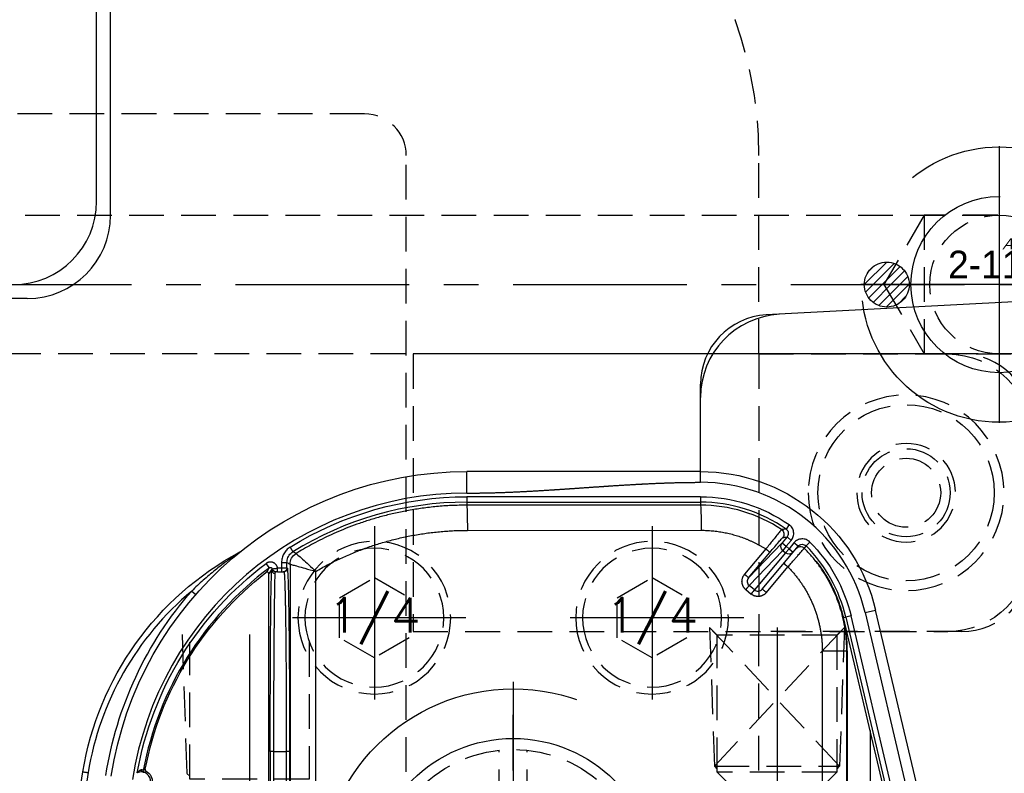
# Model space of a CAD drawing. Extents: x 2651 to 7771, y -1163 to 1075.
# Tile 439 of 490: x 5230 to 5301, y 727 to 782. Entities that reach past the tile are written whole.
import ezdxf
from ezdxf.enums import TextEntityAlignment as Align

# ---------------------------------------------------------------- set-up
doc = ezdxf.new("R2010")
doc.units = 0
doc.header["$LTSCALE"] = 10
for name, pattern in [('CENTER', [2, 1.25, -0.25, 0.25, -0.25]), ('CNSCEN', [17, 15, -1, 0, -1]), ('CNSHID', [4, 3, -1]), ('HIDDEN', [0.375, 0.25, -0.125])]:
    doc.linetypes.add(name, pattern=pattern)
doc.layers.get('0').update_dxf_attribs({"linetype": 'CONTINUOUS'})
doc.layers.get('Defpoints').update_dxf_attribs({"linetype": 'CONTINUOUS'})
for name, color, linetype in [('1', 7, 'CONTINUOUS'), ('86', 7, 'CONTINUOUS'), ('9', 3, 'CONTINUOUS'), ('97', 7, 'CONTINUOUS'), ('CEN', 1, 'CENTER'), ('COOL', 150, 'HIDDEN'), ('DIM', 3, 'CONTINUOUS'), ('HIDDEN', 6, 'HIDDEN'), ('TEXT', 4, 'CONTINUOUS'), ('WL1-HL', 4, 'CNSHID'), ('WOR1-CL', 1, 'CNSCEN'), ('WOR1-DL', 7, 'CONTINUOUS')]:
    doc.layers.add(name, color=color, linetype=linetype)
doc.styles.add('china', font='txt')
doc.styles.get("Standard").update_dxf_attribs({"font": 'romans.shx'})
doc.dimstyles.new('MM& INCH5', dxfattribs={"dimtxt": 5, "dimasz": 2.5, "dimexe": 1, "dimexo": 0.5, "dimtad": 0, "dimrnd": 1.38778e-17, "dimzin": 9, "dimdsep": 46, "dimtxsty": 'Standard', "dimblk": 'CLOSED', "dimcen": 0, "dimclrd": 3, "dimclre": 3, "dimclrt": 3, "dimazin": 2, "dimtfac": 0.75, "dimtofl": 0, "dimtmove": 0, "dimatfit": 3, "dimfxl": 0, "dimtolj": 1, "dimarcsym": 0})

# ---------------------------------------------------------------- blocks, each defined once
blk = doc.blocks.new('DFSF')
at = {"layer": '1', "color": 252, "linetype": 'Continuous'}
for p, q in [((1261.426, 578.971), (1261.426, 580.525)), ((1278.266, 579.748), (1278.266, 580.525)), ((1278.266, 578.707), (1261.426, 578.707)), ((1261.426, 578.707), (1261.426, 578.318)), ((1278.266, 578.707), (1278.266, 578.318)), ((1261.426, 578.318), (1278.266, 578.318)), ((1261.426, 578.318), (1261.426, 578.099)), ((1278.266, 578.105), (1261.426, 578.099)), ((1278.266, 578.318), (1278.266, 578.105)), ((1284.645, 576.699), (1284.423, 576.38)), ((1261.473, 576.286), (1278.314, 576.291)), ((1284.141, 575.387), (1281.729, 572.87)), ((1284.498, 575.812), (1284.141, 575.387)), ((1284.141, 575.387), (1284.439, 575.137)), ((1284.439, 575.137), (1284.194, 574.845)), ((1284.439, 575.137), (1284.795, 575.562)), ((1284.641, 574.967), (1284.439, 575.137)), ((1284.795, 575.562), (1284.498, 575.812)), ((1284.998, 575.392), (1284.641, 574.967)), ((1285.296, 575.143), (1284.998, 575.392)), ((1285.868, 575.168), (1286.143, 575.442)), ((1248.699, 575.071), (1248.905, 574.741)), ((1282.972, 574.945), (1281.441, 573.12)), ((1281.729, 572.87), (1283.26, 574.695)), ((1281.762, 572.309), (1284.194, 574.845)), ((1284.396, 574.675), (1282.144, 571.991)), ((1284.194, 574.845), (1284.396, 574.675)), ((1284.641, 574.967), (1284.396, 574.675)), ((1284.641, 574.967), (1284.939, 574.718)), ((1247.215, 573.589), (1246.982, 573.9)), ((1248.088, 573.971), (1248.088, 573.563)), ((1248.088, 573.971), (1248.477, 573.971)), ((1248.477, 573.563), (1248.477, 573.971)), ((1248.7, 573.847), (1248.7, 529.453)), ((1248.088, 573.563), (1247.805, 573.563)), ((1247.805, 573.304), (1247.805, 573.563)), ((1248.477, 573.563), (1248.088, 573.563)), ((1248.088, 573.563), (1248.088, 573.304)), ((1248.52, 573.563), (1248.477, 573.563)), ((1250.561, 529.98), (1250.561, 573.333)), ((1283.017, 571.811), (1284.564, 573.655)), ((1282.144, 571.991), (1281.762, 572.309)), ((1287.415, 572.827), (1287.448, 572.829)), ((1241.62, 571.916), (1241.913, 571.66)), ((1281.527, 572.017), (1281.909, 571.699)), ((1290.118, 570.364), (1290.875, 570.543)), ((1290.118, 570.364), (1297.937, 537.184)), ((1288.568, 569.999), (1288.726, 570.036)), ((1289.105, 570.125), (1288.726, 570.036)), ((1288.726, 570.036), (1296.306, 537.871)), ((1296.684, 537.96), (1289.105, 570.125)), ((1287.037, 567.571), (1287.037, 541.71)), ((1288.803, 567.571), (1287.037, 567.571)), ((1288.816, 567.571), (1288.803, 567.571)), ((1288.803, 541.71), (1288.803, 567.571)), ((1290.484, 561.874), (1290.484, 540.854)), ((1247.278, 560.35), (1247.278, 542.875)), ((1247.537, 560.35), (1247.278, 560.35)), ((1247.537, 560.35), (1248.434, 560.35)), ((1247.537, 542.875), (1247.537, 560.35)), ((1248.434, 560.35), (1248.434, 542.875)), ((1248.693, 560.35), (1248.434, 560.35)), ((1248.693, 542.875), (1248.693, 560.35))]:
    blk.add_line(p, q, dxfattribs=at)
at = {"layer": '1', "color": 7, "linetype": 'Continuous'}
for p, q in [((1284.939, 574.718), (1285.296, 575.143)), ((1282.709, 572.061), (1284.937, 574.716)), ((1247.177, 529.912), (1247.177, 573.144)), ((1247.805, 573.304), (1248.088, 573.304)), ((1248.088, 573.304), (1248.218, 573.304)), ((1248.218, 573.304), (1248.261, 573.304)), ((1298.694, 537.362), (1290.875, 570.543)), ((1293.811, 547.764), (1288.568, 569.999)), ((1288.816, 567.571), (1288.816, 541.706))]:
    blk.add_line(p, q, dxfattribs=at)
at = {"layer": '1', "color": 110, "linetype": 'Continuous'}
blk.add_line((1290.118, 570.364), (1297.937, 537.184), dxfattribs=at)
at = {"layer": '1', "color": 7, "linetype": 'Continuous', "extrusion": (0, 0, -1)}
for centre, radius, start, end in [((-1261.426, 554.617), 25.908, 8.78794, 90), ((-1278.266, 567.571), 12.954, 90, 166.74057), ((-1255.505, 555.327), 22.022, 9.31771, 61.72111), ((-1244.888, 575.062), 0.389, 231.03035, 241.72111), ((-1261.426, 554.617), 23.581, 10.89025, 52.18428), ((-1491.861, 518.994), 261.153, 351.21206, 8.78794), ((-1237.998, 558.239), 0.772, 116.19209, 262.33561)]:
    blk.add_arc(centre, radius, start, end, dxfattribs=at)
at = {"layer": '1', "color": 110, "linetype": 'Continuous'}
for centre, radius, start, end in [((1278.266, 567.571), 12.177, 13.25943, 90), ((1261.426, 554.617), 24.354, 90, 171.21206)]:
    blk.add_arc(centre, radius, start, end, dxfattribs=at)
at = {"layer": '1', "color": 252, "linetype": 'Continuous'}
for centre, radius, start, end in [((1278.266, 567.571), 12.177, 13.25943, 90), ((1261.426, 554.617), 24.354, 90, 171.21206), ((1261.426, 554.617), 23.701, 90, 121.89112), ((1278.266, 567.571), 10.747, 55.04992, 90), ((1278.266, 567.571), 10.747, 13.25943, 44.97778), ((1261.426, 554.617), 23.704, 126.83605, 169.3511), ((1255.505, 555.327), 21.633, 129.929, 170.67755), ((1491.861, 518.994), 260.764, 171.21246, 188.78794)]:
    blk.add_arc(centre, radius, start, end, dxfattribs=at)
at = {"layer": '1', "color": 252, "linetype": 'Continuous', "extrusion": (0, 0, -1)}
for centre, radius, start, end in [((-1261.426, 554.617), 24.089, 58.10888, 90), ((-1278.266, 567.571), 11.135, 90, 124.95008), ((-1278.266, 567.571), 11.135, 135.02222, 166.74057), ((-1261.426, 554.617), 24.093, 10.03326, 53.16395), ((-1261.426, 554.617), 26.297, 8.78794, 41.13397)]:
    blk.add_arc(centre, radius, start, end, dxfattribs=at)
at = {"layer": '1', "color": 7, "linetype": 'Continuous'}
for start, end in [(83.58202, 117.26991), (257.99133, 83.58202)]:
    blk.add_arc((1237.998, 558.239), 0.648, start, end, dxfattribs=at)
at = {"layer": '1', "color": 252, "linetype": 'Continuous', "extrusion": (0, 0, -1)}
for centre, major_axis, ratio, start_param, end_param in [((1261.426, 576.286), (0.001, -1.814), 0.026177, 3.154687, 4.712398), ((1278.266, 576.291), (0.001, -1.814), 0.026177, 3.154687, 4.712398), ((1283.887, 576.018), (0.055, -0.385), 0.999807, 3.871609, 5.553169), ((1284.439, 575.137), (-0.281, 0.269), 0.980993, 4.647415, 6.215677), ((1285.457, 574.73), (0.298, -0.25), 0.999914, 3.141593, 4.801865), ((1249.607, 573.847), (-0.443, -0.791), 0.999888, 1.06101, 2.080582), ((1249.607, 573.847), (0.012, -0.907), 0.999673, 1.584377, 2.603914), ((1282.962, 574.945), (0.298, -0.25), 0.016834, 4.732439, 6.270093), ((1284.641, 574.967), (-0.298, 0.25), 0.981074, 3.141593, 4.712389), ((1284.554, 573.655), (0.298, -0.25), 0.01683, 3.141593, 4.732443), ((1281.983, 554.617), (40.855, 0), 0.86603, 3.692689, 3.701952), ((1247.393, 560.35), (0, 13.213), 0.008727, 4.712389, 6.137451), ((1247.635, 573.423), (0.259, -0.015), 0.989363, 1.512039, 3.081568), ((1247.634, 573.563), (0, -0.259), 0.999922, 0, 1.265101), ((1247.673, 573.563), (0, 0.259), 0.999938, 3.141593, 4.512593), ((1248.218, 573.563), (0, 0.259), 0.999914, 1.570796, 3.141593), ((1248.261, 573.563), (0, 0.259), 0.999914, 1.570796, 3.141593), ((1281.431, 573.12), (-0.298, 0.25), 0.016834, 1.590847, 3.128501), ((1281.517, 572.017), (-0.249, -0.299), 0.020122, 3.336497, 4.695642), ((1281.899, 571.699), (-0.249, -0.299), 0.020122, 3.336497, 4.695642), ((1283.007, 571.811), (0.298, -0.25), 0.01683, 3.141593, 4.732443), ((1238.257, 558.974), (0.065, -0.112), 0.999983, 0.861915, 2.279678)]:
    blk.add_ellipse(centre, major_axis=major_axis, ratio=ratio, start_param=start_param, end_param=end_param, dxfattribs=at)
at = {"layer": '1', "color": 7, "linetype": 'Continuous', "extrusion": (0, 0, -1)}
for centre, major_axis, ratio, start_param, end_param in [((1247.652, 560.35), (0, 12.954), 0.008901, 4.712389, 6.137451), ((1238.085, 559.012), (0.014, 0.129), 0.659067, 3.147394, 4.763783)]:
    blk.add_ellipse(centre, major_axis=major_axis, ratio=ratio, start_param=start_param, end_param=end_param, dxfattribs=at)
at = {"layer": '1', "color": 7, "linetype": 'Continuous'}
for points in [[(1278.266, 580.525), (1272.653, 580.525), (1267.039, 580.525), (1261.426, 580.525)], [(1249.132, 574.619), (1249.132, 574.619), (1249.132, 574.619), (1249.132, 574.619)], [(1248.7, 573.847), (1248.7, 573.847), (1248.7, 573.847), (1248.7, 573.847)], [(1247.419, 573.511), (1247.409, 573.502), (1247.398, 573.494), (1247.387, 573.485)]]:
    blk.add_open_spline(points, degree=3, dxfattribs=at)
at = {"layer": '1', "color": 110, "linetype": 'Continuous'}
blk.add_open_spline([(1261.426, 578.971), (1262.428, 578.971), (1263.531, 579.004), (1264.513, 579.034), (1265.636, 579.092), (1266.571, 579.141), (1267.741, 579.217), (1268.208, 579.247), (1268.794, 579.287), (1269.144, 579.311), (1269.846, 579.36), (1270.547, 579.408), (1270.899, 579.432), (1271.483, 579.472), (1271.951, 579.502), (1273.12, 579.578), (1274.056, 579.627), (1275.178, 579.685), (1276.161, 579.715), (1277.263, 579.748), (1278.266, 579.748)], degree=2, knots=[0, 0, 0, 0.125, 0.125, 0.25, 0.25, 0.375, 0.375, 0.4375, 0.4375, 0.5, 0.5, 0.5625, 0.5625, 0.625, 0.625, 0.75, 0.75, 0.875, 0.875, 1, 1, 1], dxfattribs=at)
at = {"layer": '1', "color": 252, "linetype": 'Continuous'}
for points in [[(1261.426, 578.971), (1267.039, 578.971), (1272.653, 579.748), (1278.266, 579.748)], [(1284.103, 576.342), (1282.386, 577.484), (1280.328, 578.105), (1278.266, 578.105)], [(1284.185, 575.769), (1284.29, 575.784), (1284.394, 575.798), (1284.498, 575.812)], [(1248.477, 573.971), (1248.551, 573.93), (1248.626, 573.888), (1248.7, 573.847)], [(1247.215, 573.589), (1247.132, 573.476), (1247.05, 573.362), (1246.968, 573.246)], [(1238.269, 559.073), (1238.246, 559.061), (1238.2, 559.037), (1238.153, 559.011), (1238.13, 558.998)], [(1238.214, 558.852), (1238.256, 558.88), (1238.297, 558.907), (1238.339, 558.932)]]:
    blk.add_open_spline(points, degree=3, dxfattribs=at)
for points, knots in [([(1261.426, 578.099), (1261.058, 578.094), (1260.334, 578.084), (1259.267, 578.006), (1258.239, 577.888), (1257.251, 577.731), (1256.304, 577.539), (1255.399, 577.317), (1254.537, 577.069), (1253.717, 576.8), (1252.94, 576.514), (1252.205, 576.214), (1251.511, 575.904), (1250.859, 575.587), (1250.247, 575.267), (1249.674, 574.947), (1249.309, 574.726), (1249.132, 574.619)], [0, 0, 0, 0, 0.085281, 0.167903, 0.247865, 0.325168, 0.399812, 0.471796, 0.541121, 0.607787, 0.671794, 0.733143, 0.791832, 0.847862, 0.901233, 0.951946, 1, 1, 1, 1]), ([(1284.795, 575.562), (1284.865, 575.645), (1284.916, 575.741), (1284.976, 575.947), (1284.985, 576.057), (1284.957, 576.269), (1284.92, 576.373), (1284.809, 576.556), (1284.734, 576.636), (1284.645, 576.699)], [0, 0, 0, 0, 0.25, 0.25, 0.5, 0.5, 0.75, 0.75, 1, 1, 1, 1]), ([(1284.103, 576.342), (1284.099, 576.339), (1284.091, 576.332), (1284.048, 576.281), (1283.98, 576.198), (1283.884, 576.081), (1283.73, 575.891), (1283.44, 575.535), (1283.149, 575.168), (1282.972, 574.945)], [0, 0, 0, 0, 0.094474, 0.192872, 0.294254, 0.39748, 0.501283, 0.69687, 1, 1, 1, 1]), ([(1284.423, 576.38), (1284.418, 576.379), (1284.412, 576.379), (1284.387, 576.376), (1284.367, 576.374), (1284.265, 576.362), (1284.184, 576.352), (1284.103, 576.342)], [0, 0, 0, 0, 0.048046, 0.048046, 0.240229, 0.240229, 1, 1, 1, 1]), ([(1284.423, 576.38), (1284.454, 576.354), (1284.519, 576.299), (1284.578, 576.18), (1284.596, 576.046), (1284.569, 575.915), (1284.521, 575.845), (1284.498, 575.812)], [0, 0, 0, 0, 0.188766, 0.394184, 0.605819, 0.811236, 1, 1, 1, 1]), ([(1283.26, 574.695), (1283.379, 574.837), (1283.498, 574.978), (1283.717, 575.235), (1283.818, 575.355), (1283.946, 575.503), (1283.985, 575.548), (1284.053, 575.626), (1284.082, 575.659), (1284.155, 575.74), (1284.181, 575.768), (1284.186, 575.769)], [0, 0, 0, 0, 0.25, 0.25, 0.5, 0.5, 0.625, 0.625, 0.75, 0.75, 1, 1, 1, 1]), ([(1286.143, 575.442), (1286.067, 575.519), (1285.975, 575.578), (1285.775, 575.656), (1285.666, 575.674), (1285.453, 575.665), (1285.346, 575.637), (1285.154, 575.543), (1285.068, 575.475), (1284.998, 575.392)], [0, 0, 0, 0, 0.25, 0.25, 0.5, 0.5, 0.75, 0.75, 1, 1, 1, 1]), ([(1285.296, 575.143), (1285.357, 575.216), (1285.463, 575.276), (1285.69, 575.286), (1285.801, 575.235), (1285.868, 575.168)], [0, 0, 0, 0, 0.5, 0.5, 1, 1, 1, 1]), ([(1285.732, 575.004), (1285.735, 575.007), (1285.738, 575.011), (1285.748, 575.023), (1285.756, 575.033), (1285.8, 575.085), (1285.834, 575.126), (1285.868, 575.168)], [0, 0, 0, 0, 0.048156, 0.048156, 0.240782, 0.240782, 1, 1, 1, 1]), ([(1248.699, 575.071), (1248.606, 575.012), (1248.521, 574.943), (1248.37, 574.785), (1248.304, 574.695), (1248.199, 574.505), (1248.157, 574.401), (1248.102, 574.189), (1248.088, 574.081), (1248.088, 573.971)], [0, 0, 0, 0, 0.25, 0.25, 0.5, 0.5, 0.75, 0.75, 1, 1, 1, 1]), ([(1248.477, 573.971), (1248.48, 574.031), (1248.488, 574.153), (1248.545, 574.33), (1248.635, 574.494), (1248.756, 574.636), (1248.856, 574.706), (1248.905, 574.741)], [0, 0, 0, 0, 0.195855, 0.397901, 0.602099, 0.804145, 1, 1, 1, 1]), ([(1249.132, 574.619), (1249.1, 574.636), (1249.067, 574.654), (1248.992, 574.694), (1248.948, 574.717), (1248.905, 574.741)], [0, 0, 0, 0, 0.42525, 0.42525, 1, 1, 1, 1]), ([(1249.132, 574.619), (1249.145, 574.619), (1249.337, 574.458), (1249.883, 573.97), (1250.227, 573.652), (1250.561, 573.333)], [0, 0, 0, 0, 0.5, 0.5, 1, 1, 1, 1]), ([(1284.564, 573.655), (1284.634, 573.734), (1284.77, 573.889), (1284.962, 574.108), (1285.13, 574.302), (1285.272, 574.467), (1285.463, 574.689), (1285.677, 574.934), (1285.714, 574.981), (1285.732, 575.005)], [0, 0, 0, 0, 0.113268, 0.2223, 0.324565, 0.418049, 0.501345, 0.745538, 1, 1, 1, 1]), ([(1288.803, 567.571), (1288.798, 567.809), (1288.789, 568.287), (1288.713, 569.004), (1288.59, 569.721), (1288.415, 570.436), (1288.188, 571.143), (1287.909, 571.84), (1287.577, 572.522), (1287.194, 573.185), (1286.758, 573.823), (1286.274, 574.436), (1285.914, 574.815), (1285.732, 575.005)], [0, 0, 0, 0, 0.08637, 0.173648, 0.261834, 0.350927, 0.440928, 0.531837, 0.623654, 0.716379, 0.810011, 0.904552, 1, 1, 1, 1]), ([(1247.805, 573.563), (1247.803, 573.574), (1247.8, 573.59), (1247.796, 573.607), (1247.793, 573.618), (1247.792, 573.623), (1247.784, 573.65), (1247.769, 573.692), (1247.749, 573.731), (1247.732, 573.76), (1247.726, 573.769), (1247.716, 573.783), (1247.713, 573.788), (1247.707, 573.797), (1247.69, 573.819), (1247.656, 573.856), (1247.623, 573.885), (1247.6, 573.902), (1247.596, 573.905), (1247.587, 573.912), (1247.573, 573.921), (1247.559, 573.93), (1247.53, 573.947), (1247.51, 573.956), (1247.479, 573.969), (1247.463, 573.975), (1247.447, 573.98), (1247.437, 573.983), (1247.431, 573.985), (1247.404, 573.992), (1247.361, 574.001), (1247.316, 574.004), (1247.289, 574.004), (1247.283, 574.004), (1247.272, 574.003), (1247.266, 574.003), (1247.249, 574.002), (1247.238, 574.001), (1247.205, 573.997), (1247.162, 573.988), (1247.119, 573.974), (1247.088, 573.962), (1247.078, 573.957), (1247.058, 573.948), (1247.038, 573.937), (1247.019, 573.926), (1247, 573.913), (1246.991, 573.907), (1246.982, 573.9)], [0, 0, 0, 0, 0.03125, 0.046875, 0.046875, 0.0625, 0.0625, 0.125, 0.1875, 0.1875, 0.21875, 0.21875, 0.234375, 0.234375, 0.25, 0.3125, 0.375, 0.375, 0.390625, 0.390625, 0.40625, 0.4375, 0.4375, 0.5, 0.5, 0.53125, 0.546875, 0.546875, 0.5625, 0.5625, 0.625, 0.6875, 0.6875, 0.703125, 0.703125, 0.71875, 0.71875, 0.75, 0.75, 0.8125, 0.875, 0.875, 0.90625, 0.90625, 0.9375, 0.96875, 0.96875, 1, 1, 1, 1]), ([(1248.7, 573.847), (1248.707, 573.845), (1248.72, 573.842), (1248.797, 573.822), (1248.914, 573.792), (1249.074, 573.749), (1249.341, 573.677), (1249.821, 573.54), (1250.29, 573.409), (1250.561, 573.333)], [0, 0, 0, 0, 0.09757, 0.196327, 0.296428, 0.398023, 0.501256, 0.711311, 1, 1, 1, 1]), ([(1248.261, 573.304), (1248.265, 573.298), (1248.272, 573.288), (1248.283, 573.21), (1248.293, 573.09), (1248.303, 572.929), (1248.312, 572.734), (1248.321, 572.51), (1248.329, 572.26), (1248.337, 571.989), (1248.344, 571.701), (1248.351, 571.4), (1248.358, 571.09), (1248.364, 570.775), (1248.369, 570.457), (1248.375, 570.14), (1248.379, 569.826), (1248.387, 569.269), (1248.397, 568.418), (1248.408, 567.206), (1248.418, 565.917), (1248.425, 564.569), (1248.43, 563.18), (1248.433, 561.769), (1248.434, 560.821), (1248.434, 560.35)], [0, 0, 0, 0, 0.0407, 0.080141, 0.118322, 0.155244, 0.190907, 0.225311, 0.258455, 0.29034, 0.320965, 0.350331, 0.378438, 0.405284, 0.430872, 0.4552, 0.478268, 0.500077, 0.57338, 0.646055, 0.718101, 0.789518, 0.860307, 0.930468, 1, 1, 1, 1]), ([(1281.729, 572.87), (1281.659, 572.788), (1281.622, 572.679), (1281.634, 572.471), (1281.683, 572.374), (1281.762, 572.309)], [0, 0, 0, 0, 0.5, 0.5, 1, 1, 1, 1]), ([(1282.144, 571.991), (1282.223, 571.926), (1282.329, 571.896), (1282.538, 571.922), (1282.64, 571.977), (1282.709, 572.061)], [0, 0, 0, 0, 0.5, 0.5, 1, 1, 1, 1])]:
    blk.add_open_spline(points, degree=3, knots=knots, dxfattribs=at)
at = {"layer": '1', "color": 7, "linetype": 'Continuous'}
for points, weights in [([(1250.561, 573.333), (1253.893, 575.277), (1257.616, 576.284), (1261.473, 576.286)], [1, 0.976916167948, 0.976916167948, 1]), ([(1278.314, 576.291), (1279.974, 576.292), (1281.569, 575.831), (1282.972, 574.945)], [1, 0.973707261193, 0.973707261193, 1]), ([(1284.564, 573.655), (1286.17, 572.005), (1287.037, 569.873), (1287.037, 567.571)], [1, 0.950942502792, 0.950942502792, 1]), ([(1287.415, 572.827), (1288.338, 571.219), (1288.816, 569.426), (1288.816, 567.571)], [1, 0.977496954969, 0.977496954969, 1]), ([(1288.568, 569.999), (1288.333, 570.993), (1287.958, 571.943), (1287.451, 572.829)], [1, 0.993066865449, 0.993066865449, 1])]:
    blk.add_rational_spline(points, weights, degree=3, dxfattribs=at)
for points, knots in [([(1245.072, 574.72), (1245.067, 574.717), (1245.055, 574.709), (1245.007, 574.678), (1244.942, 574.634), (1244.852, 574.573), (1244.739, 574.495), (1244.602, 574.399), (1244.443, 574.286), (1244.261, 574.154), (1244.013, 573.971), (1243.69, 573.726), (1243.144, 573.292), (1242.436, 572.695), (1241.892, 572.176), (1241.62, 571.916)], [0, 0, 0, 0, 0.008727, 0.02198, 0.040923, 0.065933, 0.097159, 0.134672, 0.178503, 0.228665, 0.285158, 0.384084, 0.499623, 0.749811, 1, 1, 1, 1]), ([(1286.605, 574.062), (1286.619, 574.036), (1286.743, 573.872), (1287.054, 573.421), (1287.24, 573.132), (1287.415, 572.827)], [0, 0, 0, 0, 0.5, 0.5, 1, 1, 1, 1]), ([(1287.451, 572.829), (1287.275, 573.136), (1287.087, 573.422), (1286.762, 573.875), (1286.631, 574.036), (1286.605, 574.062)], [0, 0, 0, 0, 0.5, 0.5, 1, 1, 1, 1]), ([(1247.177, 573.144), (1247.177, 573.15), (1247.176, 573.162), (1247.173, 573.174), (1247.171, 573.182), (1247.17, 573.186), (1247.168, 573.191), (1247.164, 573.2), (1247.16, 573.208), (1247.156, 573.214), (1247.153, 573.218), (1247.15, 573.222), (1247.148, 573.226), (1247.143, 573.232), (1247.134, 573.241), (1247.125, 573.248), (1247.118, 573.253), (1247.114, 573.255), (1247.109, 573.258), (1247.101, 573.262), (1247.093, 573.265), (1247.085, 573.268), (1247.081, 573.269), (1247.076, 573.27), (1247.072, 573.271), (1247.064, 573.273), (1247.052, 573.274), (1247.04, 573.274), (1247.032, 573.273), (1247.027, 573.272), (1247.022, 573.271), (1247.013, 573.269), (1247.005, 573.267), (1246.993, 573.262), (1246.988, 573.26), (1246.977, 573.254), (1246.972, 573.25), (1246.968, 573.246)], [0, 0, 0, 0, 0.0625, 0.125, 0.125, 0.15625, 0.15625, 0.1875, 0.25, 0.25, 0.28125, 0.28125, 0.3125, 0.3125, 0.375, 0.4375, 0.4375, 0.46875, 0.46875, 0.5, 0.5625, 0.5625, 0.59375, 0.59375, 0.625, 0.625, 0.6875, 0.75, 0.75, 0.78125, 0.78125, 0.8125, 0.875, 0.875, 0.9375, 0.9375, 1, 1, 1, 1]), ([(1247.215, 573.589), (1247.219, 573.592), (1247.224, 573.595), (1247.233, 573.601), (1247.238, 573.603), (1247.253, 573.609), (1247.264, 573.612), (1247.276, 573.614), (1247.281, 573.615), (1247.285, 573.615), (1247.29, 573.615), (1247.296, 573.615), (1247.307, 573.615), (1247.318, 573.613), (1247.324, 573.611), (1247.329, 573.61), (1247.333, 573.608), (1247.338, 573.607), (1247.349, 573.603), (1247.358, 573.598), (1247.368, 573.59), (1247.372, 573.588), (1247.376, 573.585), (1247.382, 573.579), (1247.39, 573.572), (1247.395, 573.565), (1247.397, 573.561), (1247.4, 573.558), (1247.404, 573.552), (1247.409, 573.542), (1247.413, 573.532), (1247.417, 573.522), (1247.418, 573.517), (1247.419, 573.511)], [0, 0, 0, 0, 0.0625, 0.0625, 0.125, 0.125, 0.25, 0.25, 0.28125, 0.28125, 0.3125, 0.3125, 0.375, 0.4375, 0.4375, 0.46875, 0.46875, 0.5, 0.5, 0.625, 0.625, 0.65625, 0.65625, 0.6875, 0.75, 0.78125, 0.78125, 0.8125, 0.8125, 0.875, 0.9375, 0.9375, 1, 1, 1, 1]), ([(1247.387, 573.485), (1247.38, 573.46), (1247.38, 573.454), (1247.378, 573.44), (1247.378, 573.432), (1247.376, 573.423)], [0, 0, 0, 0, 0.75, 0.75, 1, 1, 1, 1]), ([(1247.419, 573.511), (1247.46, 573.518), (1247.468, 573.52), (1247.473, 573.52), (1247.478, 573.521), (1247.483, 573.522), (1247.5, 573.525), (1247.516, 573.527), (1247.542, 573.531), (1247.552, 573.532), (1247.566, 573.534), (1247.571, 573.535), (1247.581, 573.537), (1247.586, 573.537), (1247.613, 573.541), (1247.635, 573.544), (1247.664, 573.547), (1247.669, 573.548), (1247.681, 573.549), (1247.687, 573.55), (1247.705, 573.552), (1247.718, 573.553), (1247.754, 573.557), (1247.779, 573.56), (1247.805, 573.563)], [0, 0, 0, 0, 0.3125, 0.34375, 0.34375, 0.375, 0.375, 0.5, 0.5, 0.5625, 0.5625, 0.59375, 0.59375, 0.625, 0.625, 0.75, 0.75, 0.78125, 0.78125, 0.8125, 0.8125, 0.875, 0.875, 1, 1, 1, 1]), ([(1247.635, 573.166), (1247.636, 573.178), (1247.637, 573.199), (1247.636, 573.227), (1247.635, 573.243), (1247.633, 573.257), (1247.633, 573.263), (1247.632, 573.275), (1247.631, 573.285), (1247.631, 573.296), (1247.629, 573.302), (1247.634, 573.304)], [0, 0, 0, 0, 0.125, 0.25, 0.375, 0.375, 0.5, 0.5, 0.625, 0.75, 1, 1, 1, 1]), ([(1247.805, 573.304), (1247.796, 573.304), (1247.788, 573.304), (1247.774, 573.304), (1247.769, 573.304), (1247.764, 573.304), (1247.76, 573.304), (1247.743, 573.304), (1247.75, 573.304), (1247.725, 573.304), (1247.741, 573.304), (1247.715, 573.304), (1247.732, 573.304), (1247.702, 573.304), (1247.722, 573.304), (1247.689, 573.304), (1247.713, 573.304), (1247.683, 573.304), (1247.703, 573.304), (1247.676, 573.304), (1247.694, 573.304), (1247.672, 573.304), (1247.685, 573.304), (1247.669, 573.304), (1247.675, 573.304)], [0, 0, 0, 0, 0.125, 0.125, 0.1875, 0.1875, 0.25, 0.25, 0.375, 0.375, 0.4375, 0.4375, 0.5, 0.5, 0.625, 0.625, 0.6875, 0.6875, 0.75, 0.8125, 0.8125, 0.875, 0.875, 1, 1, 1, 1]), ([(1233.773, 558.892), (1233.778, 558.892), (1233.782, 558.891), (1233.795, 558.889), (1233.81, 558.887), (1233.831, 558.883), (1233.858, 558.879), (1233.885, 558.875), (1233.918, 558.869), (1233.954, 558.864), (1233.991, 558.858), (1234.031, 558.851), (1234.073, 558.845), (1234.088, 558.842), (1234.102, 558.84), (1234.117, 558.838), (1234.13, 558.835), (1234.144, 558.833), (1234.158, 558.831)], [0, 0, 0, 0, 0.214843, 0.214843, 0.214843, 0.429686, 0.429686, 0.429686, 0.64453, 0.64453, 0.64453, 0.859376, 0.859376, 0.859376, 0.93205, 0.93205, 0.93205, 1, 1, 1, 1]), ([(1238.003, 559.027), (1237.998, 559.028), (1237.993, 559.028), (1237.988, 559.027), (1237.984, 559.027), (1237.975, 559.026), (1237.968, 559.025), (1237.955, 559.021), (1237.948, 559.018), (1237.938, 559.015), (1237.933, 559.013), (1237.927, 559.01), (1237.923, 559.008), (1237.906, 559), (1237.893, 558.992), (1237.873, 558.979), (1237.863, 558.972), (1237.853, 558.965), (1237.847, 558.96), (1237.843, 558.957), (1237.827, 558.945), (1237.815, 558.934), (1237.791, 558.913), (1237.779, 558.901), (1237.756, 558.878), (1237.745, 558.866), (1237.728, 558.847), (1237.723, 558.841), (1237.716, 558.832), (1237.713, 558.828), (1237.71, 558.825), (1237.707, 558.821), (1237.704, 558.818), (1237.701, 558.814)], [0, 0, 0, 0, 0.03125, 0.03125, 0.0625, 0.0625, 0.125, 0.125, 0.1875, 0.1875, 0.21875, 0.21875, 0.25, 0.25, 0.375, 0.375, 0.4375, 0.46875, 0.46875, 0.5, 0.5, 0.625, 0.625, 0.75, 0.75, 0.875, 0.875, 0.9375, 0.9375, 0.96875, 0.984375, 0.984375, 1, 1, 1, 1]), ([(1238.13, 558.997), (1238.125, 558.998), (1238.121, 559.001), (1238.117, 559.002), (1238.112, 559.004), (1238.108, 559.005), (1238.104, 559.007), (1238.099, 559.008), (1238.095, 559.01), (1238.079, 559.014), (1238.064, 559.018), (1238.058, 559.019), (1238.053, 559.02), (1238.049, 559.021), (1238.044, 559.022), (1238.039, 559.023), (1238.026, 559.025), (1238.012, 559.026), (1238.001, 559.027)], [0, 0, 0, 0, 0.125, 0.25, 0.375, 0.375, 0.4375, 0.4375, 0.5, 0.625, 0.75, 0.75, 0.78125, 0.78125, 0.8125, 0.8125, 0.875, 1, 1, 1, 1]), ([(1238.071, 558.883), (1238.083, 558.881), (1238.094, 558.88), (1238.11, 558.877), (1238.115, 558.876), (1238.125, 558.875), (1238.13, 558.874), (1238.143, 558.871), (1238.16, 558.867), (1238.173, 558.864), (1238.178, 558.86), (1238.184, 558.863), (1238.187, 558.858), (1238.193, 558.86), (1238.196, 558.856), (1238.209, 558.858), (1238.205, 558.851), (1238.219, 558.853), (1238.214, 558.851)], [0, 0, 0, 0, 0.125, 0.125, 0.1875, 0.1875, 0.25, 0.25, 0.375, 0.5, 0.5, 0.5625, 0.5625, 0.625, 0.625, 0.75, 0.875, 1, 1, 1, 1]), ([(1238.269, 559.073), (1238.268, 559.066), (1238.266, 559.052), (1238.267, 559.038), (1238.268, 559.028), (1238.269, 559.023), (1238.271, 559.017), (1238.273, 559.007), (1238.277, 558.997), (1238.282, 558.988), (1238.284, 558.984), (1238.287, 558.978), (1238.293, 558.969), (1238.3, 558.961), (1238.307, 558.954), (1238.311, 558.951), (1238.315, 558.947), (1238.324, 558.94), (1238.333, 558.935), (1238.339, 558.932)], [0, 0, 0, 0, 0.125, 0.25, 0.25, 0.3125, 0.3125, 0.375, 0.5, 0.5, 0.5625, 0.5625, 0.625, 0.75, 0.75, 0.8125, 0.8125, 0.875, 1, 1, 1, 1])]:
    blk.add_open_spline(points, degree=3, knots=knots, dxfattribs=at)
at = {"layer": '1', "color": 252, "linetype": 'Continuous'}
for points, weights in [([(1248.693, 560.35), (1248.693, 568.09), (1248.622, 573.563), (1248.52, 573.563)], [1, 0.804737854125, 0.804737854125, 1]), ([(1281.527, 572.017), (1281.178, 572.308), (1281.142, 572.764), (1281.441, 573.12)], [1, 0.805334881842, 0.805334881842, 1]), ([(1283.017, 571.811), (1282.718, 571.454), (1282.259, 571.408), (1281.909, 571.699)], [1, 0.804737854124, 0.804737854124, 1])]:
    blk.add_rational_spline(points, weights, degree=3, dxfattribs=at)
blk = doc.blocks.new('*X8')
at = {"color": 0}
for p, q in [((745.423, 286.51), (747.026, 288.113)), ((745.479, 285.86), (747.676, 288.057)), ((769.614, 286.66), (771.046, 288.092)), ((769.624, 285.963), (771.743, 288.082)), ((745.698, 285.371), (748.165, 287.838)), ((746.025, 284.992), (748.544, 287.51)), ((769.819, 285.451), (772.255, 287.887)), ((770.129, 285.053), (772.653, 287.577)), ((746.455, 284.714), (748.822, 287.081)), ((747.01, 284.562), (748.974, 286.526)), ((770.539, 284.757), (772.949, 287.167)), ((771.067, 284.578), (773.128, 286.639)), ((771.802, 284.605), (773.101, 285.904)), ((747.817, 284.662), (748.874, 285.719))]:
    blk.add_line(p, q, dxfattribs=at)
blk = doc.blocks.new('117')
at = {"layer": 'WL1-HL'}
for centre, radius in [((254.95, 1693.104), 13.87), ((254.95, 1693.104), 10.3), ((242.865, 1693.104), 1.785), ((267.035, 1693.104), 1.785)]:
    blk.add_circle(centre, radius, dxfattribs=at)
at = {"layer": 'WOR1-CL'}
for p, q in [((254.95, 1707.474), (254.95, 1678.734)), ((269.32, 1693.104), (240.58, 1693.104))]:
    blk.add_line(p, q, dxfattribs=at)
at = {"layer": 'WL1-HL'}
blk.add_blockref('*X8', (-504.334, 1406.767), dxfattribs=at)
at = {"layer": '9', "style": 'china'}
blk.add_text('2-117', height=2, dxfattribs=at).set_placement((251.365, 1693.722))
at = {"layer": 'WOR1-DL', "style": 'china', "oblique": 20}
blk.add_text('ARRK', height=0.8, dxfattribs=at).set_placement((256.305, 1696.027))
blk = doc.blocks.new('*X15')
at = {"color": 0}
for p, q in [((823.253, 392.625), (825.033, 394.405)), ((823.955, 392.62), (825.637, 394.302)), ((841.124, 392.818), (842.7, 394.394)), ((841.633, 392.62), (843.358, 394.345)), ((823.604, 393.683), (823.975, 394.055)), ((824.662, 392.62), (826.098, 394.056)), ((825.37, 392.62), (826.455, 393.706)), ((842.34, 392.62), (843.85, 394.13)), ((843.047, 392.62), (844.233, 393.806)), ((826.077, 392.62), (826.708, 393.251)), ((843.754, 392.62), (844.514, 393.379)), ((844.461, 392.62), (844.671, 392.829)), ((823.356, 392.021), (823.955, 392.62)), ((823.602, 391.56), (824.662, 392.62)), ((823.953, 391.203), (825.37, 392.62)), ((824.407, 390.951), (826.077, 392.62)), ((824.999, 390.836), (826.784, 392.62)), ((826.784, 392.62), (826.823, 392.659)), ((841.173, 392.16), (841.633, 392.62)), ((841.388, 391.668), (842.34, 392.62)), ((841.713, 391.286), (843.047, 392.62)), ((842.139, 391.005), (843.754, 392.62)), ((842.689, 390.848), (844.461, 392.62)), ((843.482, 390.933), (844.585, 392.037)), ((825.966, 391.096), (826.563, 391.692))]:
    blk.add_line(p, q, dxfattribs=at)
blk = doc.blocks.new('113')
at = {"layer": 'WL1-HL'}
for centre, radius in [((90.979, 1693.88), 9.92), ((90.979, 1693.88), 6.35), ((82.884, 1693.88), 1.618), ((99.073, 1693.88), 1.618)]:
    blk.add_circle(centre, radius, dxfattribs=at)
at = {"layer": 'WOR1-CL'}
for p, q in [((90.979, 1703.847), (90.979, 1683.914)), ((100.945, 1693.88), (81.012, 1693.88))]:
    blk.add_line(p, q, dxfattribs=at)
at = {"layer": 'WL1-HL', "xscale": 0.9064739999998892, "yscale": 0.9064739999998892, "zscale": 0.9064739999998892}
blk.add_blockref('*X15', (-664.992, 1337.98), dxfattribs=at)
at = {"layer": '9', "style": 'china'}
blk.add_text('2-113', height=2, dxfattribs=at).set_placement((87.3, 1694.324))
at = {"layer": 'WOR1-DL', "style": 'china', "oblique": 20}
blk.add_text('ARRK', height=0.8, dxfattribs=at).set_placement((91.201, 1696.416))
blk = doc.blocks.new('*D42')
at = {"layer": 'Defpoints', "color": 0}
for p in [(5335.684, 924.642), (5335.684, 850.322), (5205.684, 387.642)]:
    blk.add_point(p, dxfattribs=at)
at = {"layer": 'DIM', "color": 3, "lineweight": -2}
blk.add_line((5335.684, 850.822), (5335.684, 924.642), dxfattribs=at)
at = {"layer": 'DIM', "color": 3, "insert": (5335.684, 947.648), "char_height": 5, "attachment_point": 5, "rotation": 90}
blk.add_mtext('\\A1;130 [5.118]', dxfattribs=at)
blk = doc.blocks.new('_Closed')
at = {"color": 0, "linetype": 'ByBlock', "lineweight": -2}
for p, q in [((-1, 0.167), (0, 0)), ((-1, 0.167), (-1, -0.167)), ((0, 0), (-1, -0.167)), ((0, 0), (-1, 0))]:
    blk.add_line(p, q, dxfattribs=at)
blk = doc.blocks.new('*D43')
at = {"layer": 'Defpoints', "color": 0}
for p in [(5402.684, 924.642), (5402.684, 886.162), (5205.684, 387.642)]:
    blk.add_point(p, dxfattribs=at)
at = {"layer": 'DIM', "color": 3, "lineweight": -2}
blk.add_line((5402.684, 886.662), (5402.684, 924.642), dxfattribs=at)
at = {"layer": 'DIM', "color": 3, "insert": (5402.684, 947.648), "char_height": 5, "attachment_point": 5, "rotation": 90}
blk.add_mtext('\\A1;197 [7.756]', dxfattribs=at)
blk = doc.blocks.new('*D44')
at = {"layer": 'Defpoints', "color": 0}
for p in [(5410.684, 924.642), (5405.684, 807.17), (5205.684, 387.642)]:
    blk.add_point(p, dxfattribs=at)
at = {"layer": 'DIM', "color": 3, "lineweight": -2}
for p, q in [((5410.684, 919.642), (5410.684, 924.642)), ((5405.684, 914.642), (5410.684, 919.642)), ((5405.684, 807.67), (5405.684, 914.642))]:
    blk.add_line(p, q, dxfattribs=at)
at = {"layer": 'DIM', "color": 3, "insert": (5410.684, 948.005), "char_height": 5, "attachment_point": 5, "rotation": 90}
blk.add_mtext('\\A1;200 [7.874]', dxfattribs=at)
blk = doc.blocks.new('*D45')
at = {"layer": 'Defpoints', "color": 0}
for p in [(5445.684, 924.642), (5445.684, 912.642), (5205.684, 387.642)]:
    blk.add_point(p, dxfattribs=at)
at = {"layer": 'DIM', "color": 3, "lineweight": -2}
blk.add_line((5445.684, 913.142), (5445.684, 924.642), dxfattribs=at)
at = {"layer": 'DIM', "color": 3, "insert": (5445.684, 948.005), "char_height": 5, "attachment_point": 5, "rotation": 90}
blk.add_mtext('\\A1;240 [9.449]', dxfattribs=at)
blk = doc.blocks.new('*D46')
at = {"layer": 'Defpoints', "color": 0}
for p in [(5480.684, 924.642), (5480.684, 910.642), (5205.684, 387.642)]:
    blk.add_point(p, dxfattribs=at)
at = {"layer": 'DIM', "color": 3, "lineweight": -2}
blk.add_line((5480.684, 911.142), (5480.684, 924.642), dxfattribs=at)
at = {"layer": 'DIM', "color": 3, "insert": (5480.684, 950.386), "char_height": 5, "attachment_point": 5, "rotation": 90}
blk.add_mtext('\\A1;275 [10.827]', dxfattribs=at)
blk = doc.blocks.new('*D51')
at = {"layer": 'Defpoints', "color": 0}
for p in [(5478.684, 912.642), (5493.684, 912.642), (5205.684, 387.642)]:
    blk.add_point(p, dxfattribs=at)
at = {"layer": 'DIM', "color": 3, "lineweight": -2}
blk.add_line((5479.184, 912.642), (5493.684, 912.642), dxfattribs=at)
at = {"layer": 'DIM', "color": 3, "insert": (5519.428, 912.642), "char_height": 5, "attachment_point": 5}
blk.add_mtext('\\A1;525 [20.669]', dxfattribs=at)
blk = doc.blocks.new('*D52')
at = {"layer": 'Defpoints', "color": 0}
for p in [(5507.384, 862.642), (5520.003, 862.642), (5205.684, 387.642)]:
    blk.add_point(p, dxfattribs=at)
at = {"layer": 'DIM', "color": 3, "lineweight": -2}
blk.add_line((5507.884, 862.642), (5520.003, 862.642), dxfattribs=at)
at = {"layer": 'DIM', "color": 3, "insert": (5545.747, 862.642), "char_height": 5, "attachment_point": 5}
blk.add_mtext('\\A1;475 [18.701]', dxfattribs=at)
blk = doc.blocks.new('*D53')
at = {"layer": 'Defpoints', "color": 0}
for p in [(5429.204, 859.642), (5520.003, 854.642), (5205.684, 387.642)]:
    blk.add_point(p, dxfattribs=at)
at = {"layer": 'DIM', "color": 3, "lineweight": -2}
for p, q in [((5429.704, 859.642), (5510.003, 859.642)), ((5510.003, 859.642), (5515.003, 854.642)), ((5515.003, 854.642), (5520.003, 854.642))]:
    blk.add_line(p, q, dxfattribs=at)
at = {"layer": 'DIM', "color": 3, "insert": (5545.747, 854.642), "char_height": 5, "attachment_point": 5}
blk.add_mtext('\\A1;472 [18.583]', dxfattribs=at)
blk = doc.blocks.new('*D54')
at = {"layer": 'Defpoints', "color": 0}
for p in [(5415.212, 797.642), (5500.003, 797.642), (5205.684, 387.642)]:
    blk.add_point(p, dxfattribs=at)
at = {"layer": 'DIM', "color": 3, "lineweight": -2}
blk.add_line((5415.712, 797.642), (5500.003, 797.642), dxfattribs=at)
at = {"layer": 'DIM', "color": 3, "insert": (5525.747, 797.642), "char_height": 5, "attachment_point": 5}
blk.add_mtext('\\A1;410 [16.142]', dxfattribs=at)
blk = doc.blocks.new('*D55')
at = {"layer": 'Defpoints', "color": 0}
for p in [(5358.364, 827.642), (5500.003, 827.642), (5205.684, 387.642)]:
    blk.add_point(p, dxfattribs=at)
at = {"layer": 'DIM', "color": 3, "lineweight": -2}
blk.add_line((5358.864, 827.642), (5500.003, 827.642), dxfattribs=at)
at = {"layer": 'DIM', "color": 3, "insert": (5525.747, 827.642), "char_height": 5, "attachment_point": 5}
blk.add_mtext('\\A1;440 [17.323]', dxfattribs=at)
blk = doc.blocks.new('*D56')
at = {"layer": 'Defpoints', "color": 0}
for p in [(5480.684, 762.642), (5500.003, 762.642), (5205.684, 387.642)]:
    blk.add_point(p, dxfattribs=at)
at = {"layer": 'DIM', "color": 3, "lineweight": -2}
blk.add_line((5481.184, 762.642), (5500.003, 762.642), dxfattribs=at)
at = {"layer": 'DIM', "color": 3, "insert": (5525.747, 762.642), "char_height": 5, "attachment_point": 5}
blk.add_mtext('\\A1;375 [14.764]', dxfattribs=at)
blk = doc.blocks.new('*D76')
at = {"layer": 'Defpoints', "color": 0}
for p in [(5325.684, 924.642), (5325.684, 787.642), (5205.684, 387.642)]:
    blk.add_point(p, dxfattribs=at)
at = {"layer": 'DIM', "color": 3, "lineweight": -2}
blk.add_line((5325.684, 788.142), (5325.684, 924.642), dxfattribs=at)
at = {"layer": 'DIM', "color": 3, "insert": (5325.684, 947.648), "char_height": 5, "attachment_point": 5, "rotation": 90}
blk.add_mtext('\\A1;120 [4.724]', dxfattribs=at)
blk = doc.blocks.new('*D78')
at = {"layer": 'Defpoints', "color": 0}
for p in [(5325.684, 787.642), (5500.003, 787.642), (5205.684, 387.642)]:
    blk.add_point(p, dxfattribs=at)
at = {"layer": 'DIM', "color": 3, "lineweight": -2}
blk.add_line((5326.184, 787.642), (5500.003, 787.642), dxfattribs=at)
at = {"layer": 'DIM', "color": 3, "insert": (5525.747, 787.642), "char_height": 5, "attachment_point": 5}
blk.add_mtext('\\A1;400 [15.748]', dxfattribs=at)
blk = doc.blocks.new('*U10', base_point=(1624.618, 1808.955))
for p, q in [((1624.618, 1811.842), (1622.118, 1810.399)), ((1627.118, 1810.398), (1624.618, 1811.842)), ((1622.118, 1810.399), (1622.118, 1807.512)), ((1627.118, 1807.511), (1627.118, 1810.398)), ((1622.118, 1807.512), (1624.618, 1806.068)), ((1624.618, 1806.068), (1627.118, 1807.511))]:
    blk.add_line(p, q)
for radius in [5.5, 5]:
    blk.add_circle((1624.618, 1808.955), radius)
at = {"layer": 'CEN'}
for p, q in [((1624.618, 1815.555), (1624.618, 1802.355)), ((1618.018, 1808.955), (1631.218, 1808.955))]:
    blk.add_line(p, q, dxfattribs=at)
blk = doc.blocks.new('*D298')
at = {"layer": 'Defpoints', "color": 0}
for p in [(5315.684, 924.642), (5315.684, 912.642), (5205.684, 387.642)]:
    blk.add_point(p, dxfattribs=at)
at = {"layer": 'DIM', "color": 3, "lineweight": -2}
blk.add_line((5315.684, 913.142), (5315.684, 924.642), dxfattribs=at)
at = {"layer": 'DIM', "color": 3, "insert": (5315.684, 947.648), "char_height": 5, "attachment_point": 5, "rotation": 90}
blk.add_mtext('\\A1;110 [4.331]', dxfattribs=at)
blk = doc.blocks.new('A$C069B29F4')
at = {"layer": '86', "color": 3, "linetype": 'HIDDEN'}
for p, q in [((52.8, 370), (52.8, 350)), ((91.3, 370), (52.8, 370)), ((52.8, 350), (91.3, 350))]:
    blk.add_line(p, q, dxfattribs=at)
at = {"layer": '86', "color": 3, "linetype": 'HIDDEN', "extrusion": (0, 0, -1)}
for radius in [7.049, 3.556]:
    blk.add_circle((-88.3, 360), radius, dxfattribs=at)
at = {"layer": '86', "color": 252, "linetype": 'HIDDEN'}
for radius in [6.35, 3.175, 2.489]:
    blk.add_circle((88.3, 360), radius, dxfattribs=at)
at = {"layer": '86', "color": 3, "linetype": 'HIDDEN', "extrusion": (0, 0, -1)}
for centre, start, end in [((-91.3, 364), 90, 180), ((-91.3, 356), 180, 270)]:
    blk.add_arc(centre, 6, start, end, dxfattribs=at)
at = {"layer": '97', "color": 2, "linetype": 'HIDDEN'}
for p, q in [((49.3, 387.3), (-49.3, 387.3)), ((52.3, 294.889), (52.3, 384.3)), ((77.7, 370), (77.7, 384.3)), ((77.7, 370), (92.3, 370)), ((77.7, 370), (77.7, 350)), ((77.7, 250), (77.7, 350)), ((92.3, 350), (77.7, 350))]:
    blk.add_line(p, q, dxfattribs=at)
blk.add_circle((88.3, 360), 2.489, dxfattribs=at)
for centre, radius, start, end in [((49.3, 384.3), 28.4, 0, 90), ((49.3, 384.3), 3, 0, 90), ((92.3, 365), 5, 0, 90), ((92.3, 355), 5, 270, 0)]:
    blk.add_arc(centre, radius, start, end, dxfattribs=at)

msp = doc.modelspace()

# ---------------------------------------------------------------- linework, layer by layer
for p, q in [((5235.684, 768.642), (5235.684, 787.642)), ((5236.684, 767.642), (5236.684, 787.642)), ((5325.684, 762.642), (5283.915, 760.453)), ((5230.684, 761.642), (5180.684, 761.642)), ((5279.176, 749.174), (5279.176, 755.46))]:
    msp.add_line(p, q)
for centre, radius, start, end in [((5229.684, 768.642), 6, 270, 0), ((5230.684, 767.642), 6, 270, 0), ((5285.176, 754.511), 6, 93, 180), ((5284.176, 755.46), 5, 93, 180)]:
    msp.add_arc(centre, radius, start, end)
at = {"layer": 'COOL'}
for p, q in [((5295.277, 767.642), (5295.277, 757.642)), ((5264.684, 710.195), (5264.684, 729.089)), ((5266.684, 710.195), (5266.684, 729.089))]:
    msp.add_line(p, q, dxfattribs=at)
at = {"layer": 'COOL', "color": 1, "linetype": 'CENTER'}
for p, q in [((5085.684, 762.642), (5309.55, 762.642)), ((5480.684, 762.642), (5292.39, 762.642)), ((5284.684, 737.935), (5284.684, 656.91)), ((5246.684, 737.427), (5246.684, 649.91)), ((5265.684, 707.642), (5265.684, 731.642))]:
    msp.add_line(p, q, dxfattribs=at)
at = {"layer": 'COOL'}
for points in [[(5099.278, 767.642), (5306.663, 767.642), (5309.55, 762.642), (5306.663, 757.642), (5099.278, 757.642)], [(5443.09, 767.642), (5295.277, 767.642), (5292.39, 762.642), (5295.277, 757.642), (5443.09, 757.642)], [(5289.534, 737.935), (5288.984, 737.385), (5280.384, 737.385), (5279.834, 737.935)], [(5279.834, 737.935), (5280.175, 727.935), (5280.384, 727.726)], [(5289.534, 737.935), (5280.175, 727.935), (5289.193, 727.935), (5279.834, 737.935)], [(5289.534, 737.935), (5289.193, 727.935), (5288.984, 727.726)], [(5241.834, 737.427), (5242.175, 727.427), (5242.384, 727.218)], [(5250.984, 736.877), (5250.984, 727.009), (5242.384, 727.009), (5242.384, 736.877)], [(5288.984, 737.385), (5288.984, 727.517), (5280.384, 727.517), (5280.384, 737.385)], [(5288.984, 727.517), (5287.684, 726.217), (5281.684, 726.217), (5280.384, 727.517)]]:
    msp.add_lwpolyline(points, dxfattribs=at)
for centre, radius in [((5300.684, 762.642), 5), ((5265.684, 719.642), 9.5)]:
    msp.add_circle(centre, radius, dxfattribs=at)

# ---------------------------------------------------------------- block references
for name, p in [('113', (5209.705, -931.238)), ('117', (5010.734, -973.462))]:
    msp.add_blockref(name, p, dxfattribs=at)
at = {"layer": 'DIM'}
for name, p in [('A$C069B29F4', (5205.684, 387.642)), ('DFSF', (4000.91, 168.648))]:
    msp.add_blockref(name, p, dxfattribs=at)
at = {"layer": 'HIDDEN', "xscale": -1}
for p in [(5255.684, 738.642), (5275.684, 738.642)]:
    msp.add_blockref('*U10', p, dxfattribs=at)

# ---------------------------------------------------------------- texts
at = {"layer": 'TEXT'}
for p in [(5255.684, 738.642), (5275.684, 738.642)]:
    msp.add_text('1/4', height=2.5, dxfattribs=at).set_placement(p, align=Align.MIDDLE)

# ---------------------------------------------------------------- dimensions: what is measured, and where the dimension line sits
at = {"layer": 'DIM'}
for feature_location, offset, dtype, picture, middle in [((5480.684, 910.642), (0, 14), 1, '*D46', (5480.684, 950.386)), ((5405.684, 807.17), (5, 117.472), 1, '*D44', (5410.684, 948.005)), ((5445.684, 912.642), (0, 12), 1, '*D45', (5445.684, 948.005)), ((5335.684, 850.322), (0, 74.32), 1, '*D42', (5335.684, 947.648)), ((5402.684, 886.162), (0, 38.48), 1, '*D43', (5402.684, 947.648)), ((5325.684, 787.642), (0, 137), 1, '*D76', (5325.684, 947.648)), ((5315.684, 912.642), (0, 12), 1, '*D298', (5315.684, 947.648)), ((5478.684, 912.642), (15, 0), 0, '*D51', (5519.428, 912.642)), ((5507.384, 862.642), (12.619, 0), 0, '*D52', (5545.747, 862.642)), ((5429.204, 859.642), (90.799, -5), 0, '*D53', (5545.747, 854.642)), ((5358.364, 827.642), (141.639, 0), 0, '*D55', (5525.747, 827.642)), ((5415.212, 797.642), (84.791, 0), 0, '*D54', (5525.747, 797.642)), ((5325.684, 787.642), (174.319, 0), 0, '*D78', (5525.747, 787.642)), ((5480.684, 762.642), (19.319, 0), 0, '*D56', (5525.747, 762.642))]:
    dim = msp.add_ordinate_dim(feature_location=feature_location, offset=offset, dtype=dtype, origin=(5205.684, 387.642), dimstyle='MM& INCH5', dxfattribs=at)
    dim.commit()
    dim.dimension.update_dxf_attribs({"geometry": picture, "text_midpoint": middle})

doc.saveas('drawing.dxf')
